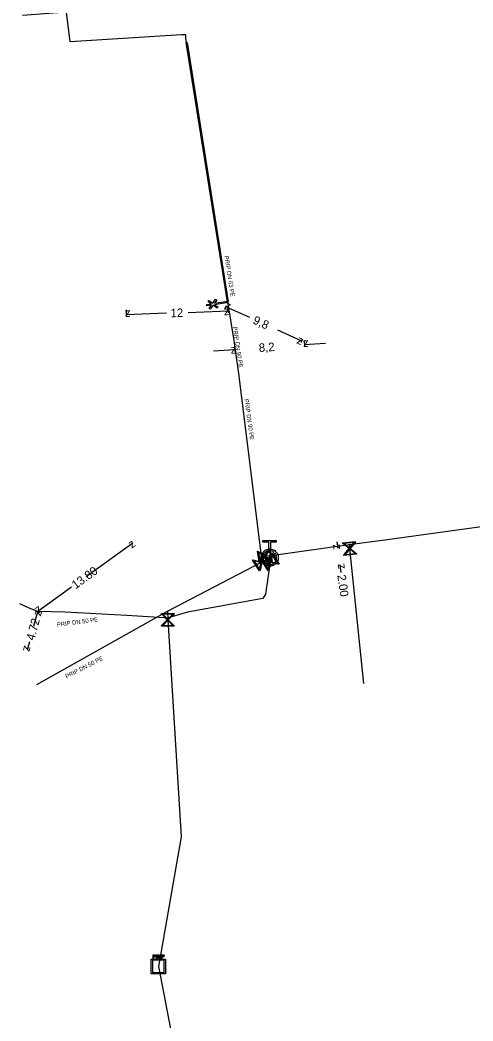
# Model space of a CAD drawing. Extents: x -643544 to -637295, y -1119190 to -1111715.
# Drawn here: x -641765.2 to -641711.9, y -1114649.5 to -1114531.6 of the extents above; entities that cross this region are included whole.
import ezdxf

# ---------------------------------------------------------------- set-up
doc = ezdxf.new("R2010")
doc.units = 0
for name, color, linetype in [('Default', 7, 'Continuous'), ('VP Chránička', 7, 'Continuous'), ('VP Chránička - okraje', 7, 'Continuous'), ('VP Hydrant', 7, 'Continuous'), ('VP Kótování', 7, 'Continuous'), ('VP Popis přípojky', 7, 'Continuous'), ('VP Přípojka', 7, 'Continuous'), ('VP Změna profilu potrubí', 7, 'Continuous'), ('VP Řad', 7, 'Continuous'), ('VP Šachta', 7, 'Continuous'), ('VP Šoupě', 7, 'Continuous')]:
    doc.layers.add(name, color=color, linetype=linetype)

msp = doc.modelspace()

# ---------------------------------------------------------------- linework, layer by layer
at = {"layer": 'Default'}
for points in [[(-641735.71, -1114593.91), (-641735.35, -1114593.94), (-641735.09, -1114594.2), (-641734.8, -1114594.49), (-641734.8, -1114594.91), (-641734.8, -1114595.32), (-641735.09, -1114595.62), (-641735.38, -1114595.91), (-641735.8, -1114595.91), (-641736.21, -1114595.91), (-641736.5, -1114595.62), (-641736.8, -1114595.33), (-641736.8, -1114594.92), (-641736.8, -1114594.5), (-641736.51, -1114594.21), (-641736.26, -1114593.94), (-641735.9, -1114593.92)], [(-641735.3, -1114594.27), (-641735.51, -1114594.1), (-641735.81, -1114594.1), (-641736.14, -1114594.1), (-641736.38, -1114594.34), (-641736.62, -1114594.57), (-641736.61, -1114594.91), (-641736.61, -1114595.21), (-641736.43, -1114595.42)], [(-641736.3, -1114595.55), (-641736.09, -1114595.72), (-641735.8, -1114595.72), (-641735.46, -1114595.72), (-641735.23, -1114595.48), (-641734.99, -1114595.24), (-641734.99, -1114594.91), (-641734.99, -1114594.62), (-641735.17, -1114594.4)], [(-641749.36, -1114641.67), (-641749.31, -1114641.67), (-641749.29, -1114641.67), (-641749.26, -1114641.68), (-641749.24, -1114641.69), (-641749.21, -1114641.71), (-641749.2, -1114641.73), (-641749.19, -1114641.76), (-641749.19, -1114641.79), (-641749.19, -1114641.85), (-641749.22, -1114641.88), (-641749.26, -1114641.92), (-641749.35, -1114641.92)], [(-641749.35, -1114641.87), (-641749.29, -1114641.87), (-641749.27, -1114641.85), (-641749.25, -1114641.83), (-641749.25, -1114641.79), (-641749.25, -1114641.77), (-641749.26, -1114641.75), (-641749.28, -1114641.73), (-641749.3, -1114641.72), (-641749.31, -1114641.72), (-641749.35, -1114641.72)], [(-641748.88, -1114642.01), (-641748.91, -1114641.97), (-641748.92, -1114641.95), (-641748.94, -1114641.93), (-641748.95, -1114641.92), (-641748.97, -1114641.91), (-641748.98, -1114641.91), (-641748.99, -1114641.9), (-641749.01, -1114641.9)], [(-641748.95, -1114641.86), (-641748.91, -1114641.86), (-641748.89, -1114641.85), (-641748.87, -1114641.84), (-641748.86, -1114641.82), (-641748.85, -1114641.81), (-641748.85, -1114641.78), (-641748.85, -1114641.75), (-641748.87, -1114641.73), (-641748.89, -1114641.71), (-641748.94, -1114641.71)], [(-641748.94, -1114641.67), (-641748.89, -1114641.67), (-641748.86, -1114641.68), (-641748.83, -1114641.69), (-641748.81, -1114641.72), (-641748.79, -1114641.75), (-641748.79, -1114641.78), (-641748.79, -1114641.83), (-641748.82, -1114641.86), (-641748.85, -1114641.89), (-641748.91, -1114641.9), (-641748.89, -1114641.91), (-641748.88, -1114641.92), (-641748.85, -1114641.94), (-641748.83, -1114641.98)], [(-641748.39, -1114641.67), (-641748.35, -1114641.67), (-641748.33, -1114641.67), (-641748.3, -1114641.68), (-641748.27, -1114641.69), (-641748.25, -1114641.71), (-641748.24, -1114641.73), (-641748.23, -1114641.76), (-641748.23, -1114641.79), (-641748.23, -1114641.85), (-641748.26, -1114641.88), (-641748.3, -1114641.92), (-641748.39, -1114641.92)], [(-641748.39, -1114641.87), (-641748.33, -1114641.87), (-641748.31, -1114641.85), (-641748.29, -1114641.83), (-641748.29, -1114641.79), (-641748.29, -1114641.77), (-641748.3, -1114641.75), (-641748.31, -1114641.73), (-641748.33, -1114641.72), (-641748.35, -1114641.72), (-641748.39, -1114641.72)]]:
    msp.add_open_spline(points, degree=3, dxfattribs=at)
at = {"layer": 'VP Chránička'}
msp.add_lwpolyline([(-641740.73, -1114564.81), (-641745.58, -1114534.27)], dxfattribs=at)
at = {"layer": 'VP Chránička - okraje'}
for points in [[(-641740.77, -1114564.82), (-641745.62, -1114534.27)], [(-641745.53, -1114534.26), (-641740.68, -1114564.81)]]:
    msp.add_lwpolyline(points, dxfattribs=at)
at = {"layer": 'VP Hydrant'}
for points in [[(-641735.9, -1114593.92), (-641735.9, -1114593.1), (-641736.59, -1114593.1), (-641736.59, -1114592.91), (-641735.03, -1114592.91), (-641735.03, -1114593.09), (-641735.72, -1114593.09), (-641735.71, -1114593.91)], [(-641736.43, -1114595.42), (-641735.3, -1114594.27)], [(-641735.17, -1114594.4), (-641736.3, -1114595.55)]]:
    msp.add_lwpolyline(points, dxfattribs=at)
at = {"layer": 'VP Kótování'}
for points in [[(-641740.93, -1114565.27), (-641741.08, -1114565.6)], [(-641738.13, -1114566.66), (-641740.98, -1114565.38)], [(-641740.71, -1114565.31), (-641740.68, -1114566.12)], [(-641752.7, -1114565.76), (-641752.67, -1114566.57)], [(-641747.96, -1114566.15), (-641752.68, -1114566.32)], [(-641745.4, -1114566.05), (-641740.69, -1114565.87)], [(-641734.9, -1114568.12), (-641732.05, -1114569.4)], [(-641742.4, -1114570.56), (-641739.91, -1114570.4)], [(-641739.94, -1114569.87), (-641739.89, -1114570.65)], [(-641732, -1114569.3), (-641732.15, -1114569.63)], [(-641731.76, -1114569.34), (-641731.71, -1114570.11)], [(-641729.23, -1114569.7), (-641731.73, -1114569.87)], [(-641757.4, -1114597.15), (-641751.92, -1114593.17)], [(-641727.9, -1114593.06), (-641727.8, -1114593.8)], [(-641727.39, -1114596.68), (-641727.52, -1114595.78)], [(-641759.13, -1114598.4), (-641763.09, -1114601.27)], [(-641763.55, -1114602.99), (-641763.09, -1114601.27)], [(-641764.06, -1114604.85), (-641764.32, -1114605.83)]]:
    msp.add_lwpolyline(points, dxfattribs=at)
at = {"layer": 'VP Přípojka'}
for points in [[(-641740.73, -1114564.81), (-641745.66, -1114533.75), (-641745.66, -1114533.39), (-641746.19, -1114533.36), (-641759.29, -1114534.18), (-641759.72, -1114530.72), (-641764.88, -1114531.09)], [(-641736.39, -1114594.75), (-641736.76, -1114594.76), (-641739.45, -1114573.25), (-641739.97, -1114569.37), (-641740.73, -1114564.81)], [(-641726.44, -1114593.38), (-641726.4, -1114593.84), (-641724.78, -1114609.75)], [(-641735.62, -1114594.65), (-641735.65, -1114594.79), (-641735.74, -1114595.44), (-641736.29, -1114599.22), (-641736.6, -1114599.72), (-641745.46, -1114601.35), (-641747.86, -1114602.05), (-641747.98, -1114602.04), (-641748.22, -1114602.02), (-641752.61, -1114601.75), (-641759.86, -1114601.34), (-641763.09, -1114601.27), (-641764.12, -1114600.88), (-641765.18, -1114600.37)], [(-641763.21, -1114609.85), (-641747.82, -1114601.21), (-641736.78, -1114595.46), (-641735.65, -1114594.79)], [(-641735.8, -1114594.91), (-641735.83, -1114594.68)], [(-641747.82, -1114601.21), (-641747.79, -1114602.24), (-641746.23, -1114627.79), (-641748.9, -1114643.04), (-641746.28, -1114656.51), (-641748.77, -1114657.03)]]:
    msp.add_lwpolyline(points, dxfattribs=at)
at = {"layer": 'VP Změna profilu potrubí'}
msp.add_lwpolyline([(-641742.65, -1114565.2), (-641743.18, -1114565.28), (-641743.21, -1114565.13), (-641742.68, -1114565.04), (-641743.06, -1114564.77), (-641742.97, -1114564.64), (-641742.5, -1114564.98), (-641742.16, -1114564.51), (-641742.03, -1114564.61), (-641742.3, -1114564.98), (-641740.74, -1114564.73), (-641740.71, -1114564.89), (-641742.28, -1114565.14), (-641741.9, -1114565.41), (-641741.99, -1114565.54), (-641742.46, -1114565.2), (-641742.8, -1114565.67), (-641742.93, -1114565.58), (-641742.65, -1114565.2)], dxfattribs=at)
at = {"layer": 'VP Řad'}
msp.add_lwpolyline([(-641736.39, -1114594.75), (-641736.38, -1114594.75), (-641735.83, -1114594.68), (-641735.62, -1114594.65), (-641726.44, -1114593.38), (-641722.24, -1114592.81), (-641709.2, -1114591.02)], dxfattribs=at)
at = {"layer": 'VP Šachta'}
for points in [[(-641748.05, -1114642.17), (-641748.05, -1114643.91), (-641749.75, -1114643.91), (-641749.75, -1114642.17), (-641748.05, -1114642.17)], [(-641749.52, -1114642.1), (-641749.52, -1114641.67), (-641749.36, -1114641.67)], [(-641749.35, -1114641.92), (-641749.46, -1114641.92), (-641749.46, -1114642.1), (-641749.52, -1114642.1)], [(-641749.35, -1114641.72), (-641749.46, -1114641.72), (-641749.46, -1114641.87)], [(-641749.46, -1114641.87), (-641749.35, -1114641.87)], [(-641749.13, -1114642.1), (-641749.13, -1114641.67), (-641748.94, -1114641.67)], [(-641749.01, -1114641.9), (-641749.08, -1114641.9), (-641749.08, -1114642.1), (-641749.13, -1114642.1)], [(-641748.94, -1114641.71), (-641749.08, -1114641.71), (-641749.08, -1114641.86)], [(-641749.08, -1114641.86), (-641748.95, -1114641.86)], [(-641748.83, -1114641.98), (-641748.75, -1114642.1), (-641748.83, -1114642.1), (-641748.88, -1114642.01)], [(-641748.7, -1114642.1), (-641748.7, -1114641.67), (-641748.64, -1114641.67), (-641748.64, -1114642.1), (-641748.7, -1114642.1)], [(-641748.55, -1114642.1), (-641748.55, -1114641.67), (-641748.39, -1114641.67)], [(-641748.39, -1114641.92), (-641748.5, -1114641.92), (-641748.5, -1114642.1), (-641748.55, -1114642.1)], [(-641748.39, -1114641.72), (-641748.5, -1114641.72), (-641748.5, -1114641.87)], [(-641748.5, -1114641.87), (-641748.39, -1114641.87)], [(-641749.6, -1114642.32), (-641749.6, -1114643.77), (-641748.2, -1114643.77), (-641748.2, -1114642.32), (-641749.6, -1114642.32)]]:
    msp.add_lwpolyline(points, dxfattribs=at)
at = {"layer": 'VP Šoupě'}
for points in [[(-641735.77, -1114593.89), (-641735.51, -1114595.37), (-641735.58, -1114595.38), (-641735.68, -1114595.3), (-641736.37, -1114594.82), (-641736.92, -1114595.61), (-641736.99, -1114595.63), (-641737.25, -1114594.15), (-641737.18, -1114594.14), (-641736.39, -1114594.7), (-641735.91, -1114594.01), (-641735.84, -1114593.9), (-641735.77, -1114593.89)], [(-641725.58, -1114594.51), (-641727.07, -1114594.66), (-641727.08, -1114594.6), (-641726.99, -1114594.5), (-641726.46, -1114593.85), (-641727.21, -1114593.24), (-641727.22, -1114593.17), (-641725.73, -1114593.02), (-641725.72, -1114593.08), (-641726.34, -1114593.84), (-641725.69, -1114594.37), (-641725.58, -1114594.44), (-641725.58, -1114594.51)], [(-641727.06, -1114593.25), (-641726.41, -1114593.78), (-641725.88, -1114593.13), (-641727.06, -1114593.25)], [(-641725.74, -1114594.43), (-641726.39, -1114593.9), (-641726.92, -1114594.55), (-641725.74, -1114594.43)], [(-641736.54, -1114594.42), (-641735.73, -1114595.68), (-641735.79, -1114595.72), (-641735.92, -1114595.69), (-641736.74, -1114595.51), (-641736.94, -1114596.45), (-641737, -1114596.49), (-641737.81, -1114595.23), (-641737.75, -1114595.19), (-641736.8, -1114595.4), (-641736.62, -1114594.58), (-641736.6, -1114594.45), (-641736.54, -1114594.42)], [(-641736.92, -1114595.46), (-641736.44, -1114594.77), (-641737.13, -1114594.29), (-641736.92, -1114595.46)], [(-641735.51, -1114594.4), (-641734.7, -1114595.67), (-641734.76, -1114595.7), (-641734.88, -1114595.67), (-641735.7, -1114595.49), (-641735.91, -1114596.44), (-641735.97, -1114596.47), (-641736.77, -1114595.21), (-641736.72, -1114595.17), (-641735.77, -1114595.38), (-641735.59, -1114594.56), (-641735.56, -1114594.44), (-641735.51, -1114594.4)], [(-641736.54, -1114594.6), (-641736.72, -1114595.42), (-641735.9, -1114595.6), (-641736.54, -1114594.6)], [(-641735.84, -1114594.06), (-641736.32, -1114594.75), (-641735.63, -1114595.23), (-641735.84, -1114594.06)], [(-641735.5, -1114594.58), (-641735.68, -1114595.4), (-641734.87, -1114595.58), (-641735.5, -1114594.58)], [(-641737, -1114596.31), (-641736.82, -1114595.49), (-641737.64, -1114595.31), (-641737, -1114596.31)], [(-641735.97, -1114596.29), (-641735.79, -1114595.47), (-641736.61, -1114595.29), (-641735.97, -1114596.29)], [(-641747.05, -1114603), (-641748.55, -1114602.98), (-641748.55, -1114602.91), (-641748.46, -1114602.83), (-641747.85, -1114602.24), (-641748.53, -1114601.54), (-641748.53, -1114601.48), (-641747.03, -1114601.5), (-641747.03, -1114601.57), (-641747.73, -1114602.24), (-641747.14, -1114602.84), (-641747.05, -1114602.94), (-641747.05, -1114603)], [(-641748.38, -1114601.57), (-641747.79, -1114602.18), (-641747.19, -1114601.59), (-641748.38, -1114601.57)], [(-641747.21, -1114602.91), (-641747.79, -1114602.3), (-641748.39, -1114602.89), (-641747.21, -1114602.91)]]:
    msp.add_lwpolyline(points, dxfattribs=at)

# ---------------------------------------------------------------- texts
at = {"layer": 'VP Kótování'}
for s, rotation, p in [('12', 2.1441, (-641747.45, -1114566.63)), ('z', 155.7377, (-641740.32, -1114565.13)), ('z', 2.1441, (-641741.17, -1114566.39)), ('z', 182.1441, (-641752.2, -1114565.8)), ('9,8', 335.7377, (-641737.87, -1114567.32)), ('z', 335.7377, (-641732.71, -1114569.65)), ('z', 3.7205, (-641740.37, -1114570.93)), ('8,2', 3.7205, (-641737.05, -1114570.71)), ('z', 183.7205, (-641731.26, -1114569.33)), ('z', 35.9383, (-641752.03, -1114593.87)), ('z', 278.1018, (-641728.36, -1114593.38)), ('13.80', 35.9383, (-641758.64, -1114598.66)), ('z', 98.1018, (-641726.95, -1114596.21)), ('2.00', 278.1017, (-641727.85, -1114597)), ('z', 215.9382, (-641762.98, -1114600.57)), ('4.72', 74.9162, (-641763.51, -1114604.74)), ('z', 74.9162, (-641762.74, -1114601.88)), ('z', 254.9162, (-641764.67, -1114605.22))]:
    msp.add_text(s, height=1, rotation=rotation, dxfattribs=at).set_placement(p)
at = {"layer": 'VP Popis přípojky'}
for s, rotation, p in [('PRIP DN 63 PE', 279.0273, (-641741.14, -1114559.43)), ('PRIP DN 90 PE', 278.6125, (-641740.14, -1114567.77)), ('PRIP DN 90 PE', 277.8554, (-641738.78, -1114576.28)), ('PRIP DN 50 PE', 7.6406, (-641760.8, -1114603.07)), ('PRIP DN 50 PE', 27.1384, (-641759.69, -1114609.16))]:
    msp.add_text(s, height=0.5, rotation=rotation, dxfattribs=at).set_placement(p)

doc.saveas('drawing.dxf')
